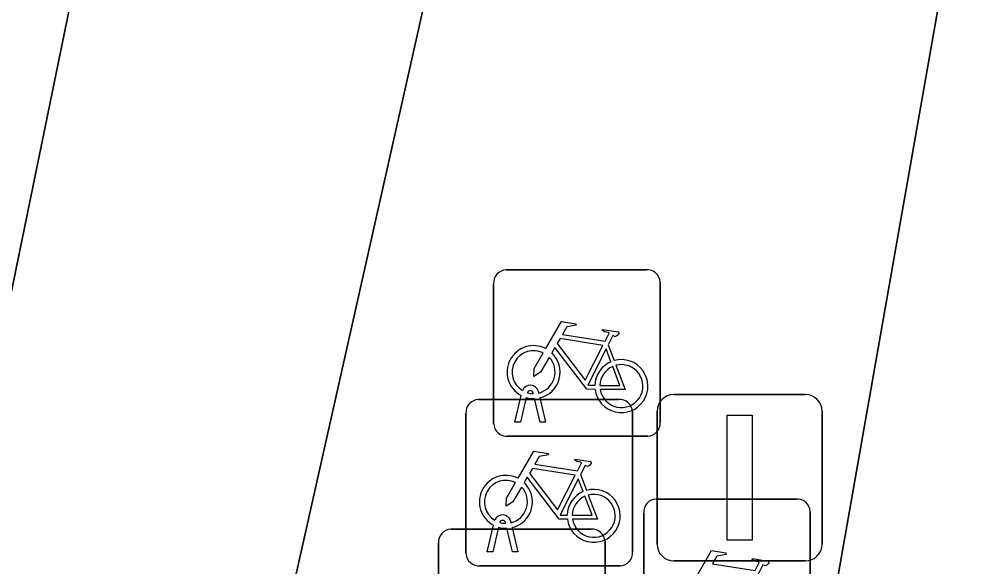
# Model space of a CAD drawing. Extents: x 160675 to 161153, y 383241 to 383714.
# Drawn here: x 161142.09 to 161147.83, y 383530.23 to 383533.52 of the extents above; entities that cross this region are included whole.
import ezdxf

# ---------------------------------------------------------------- set-up
doc = ezdxf.new("R2010")
doc.units = 0
for name, color, linetype in [('IMGEO_Fietsenrek', 7, 'Continuous'), ('IMGEO_Fietspad_gesloten', 7, 'Continuous'), ('IMGEO_Lichtmast', 7, 'Continuous'), ('IMGEO_Rijbaan_lokaal_gesloten', 7, 'Continuous'), ('IMGEO_Voetpad_open', 7, 'Continuous')]:
    doc.layers.add(name, color=color, linetype=linetype)

msp = doc.modelspace()

# ---------------------------------------------------------------- linework, layer by layer
at = {"layer": 'IMGEO_Fietsenrek'}
for p, q in [((161145.0159, 383532.0165), (161145.8568, 383532.0165)), ((161145.8568, 383532.0165), (161145.0159, 383532.0165)), ((161144.9415, 383531.0919), (161144.9415, 383531.9328)), ((161144.9415, 383531.9328), (161144.9415, 383531.0919)), ((161145.9405, 383531.9421), (161145.9405, 383531.1012)), ((161145.9405, 383531.1012), (161145.9405, 383531.9421)), ((161145.6282, 383531.5662), (161145.6645, 383531.471)), ((161145.2096, 383531.2844), (161145.2114, 383531.2765)), ((161144.8499, 383531.2375), (161145.6908, 383531.2375)), ((161145.6908, 383531.2375), (161144.8499, 383531.2375)), ((161145.0685, 383531.1013), (161145.1068, 383531.2613)), ((161145.1372, 383531.2491), (161145.1019, 383531.1013)), ((161145.1789, 383531.2729), (161145.1779, 383531.2772)), ((161145.22, 383531.1013), (161145.1861, 383531.243)), ((161145.2184, 383531.2473), (161145.2534, 383531.1013)), ((161144.7755, 383530.3129), (161144.7755, 383531.1538)), ((161144.7755, 383531.1538), (161144.7755, 383530.3129)), ((161145.7745, 383531.1631), (161145.7745, 383530.3222)), ((161145.7745, 383530.3222), (161145.7745, 383531.1631)), ((161145.1019, 383531.1013), (161145.0685, 383531.1013)), ((161145.2534, 383531.1013), (161145.22, 383531.1013)), ((161145.8661, 383531.0175), (161145.0252, 383531.0175)), ((161145.0252, 383531.0175), (161145.8661, 383531.0175)), ((161145.4622, 383530.7872), (161145.4985, 383530.692)), ((161145.9159, 383530.6395), (161146.7568, 383530.6395)), ((161146.7568, 383530.6395), (161145.9159, 383530.6395)), ((161145.8415, 383529.7149), (161145.8415, 383530.5558)), ((161145.8415, 383530.5558), (161145.8415, 383529.7149)), ((161146.8405, 383530.5651), (161146.8405, 383529.7242)), ((161146.8405, 383529.7242), (161146.8405, 383530.5651)), ((161144.9025, 383530.3223), (161144.9408, 383530.4823)), ((161145.0129, 383530.4939), (161145.0119, 383530.4982)), ((161145.0436, 383530.5054), (161145.0454, 383530.4975)), ((161144.6849, 383530.4585), (161145.5258, 383530.4585)), ((161145.5258, 383530.4585), (161144.6849, 383530.4585)), ((161144.9712, 383530.4701), (161144.9359, 383530.3223)), ((161145.054, 383530.3223), (161145.0201, 383530.464)), ((161145.0524, 383530.4683), (161145.0874, 383530.3223)), ((161144.6105, 383529.5339), (161144.6105, 383530.3748)), ((161144.6105, 383530.3748), (161144.6105, 383529.5339)), ((161145.6095, 383530.3841), (161145.6095, 383529.5432)), ((161145.6095, 383529.5432), (161145.6095, 383530.3841)), ((161144.9359, 383530.3223), (161144.9025, 383530.3223)), ((161145.0874, 383530.3223), (161145.054, 383530.3223)), ((161145.7001, 383530.2385), (161144.8592, 383530.2385)), ((161144.8592, 383530.2385), (161145.7001, 383530.2385))]:
    msp.add_line(p, q, dxfattribs=at)
for points in [[(161145.2541, 383531.5432), (161145.3488, 383531.7067), (161145.435, 383531.6929), (161145.4367, 383531.6842), (161145.3806, 383531.6733), (161145.3544, 383531.628), (161145.6096, 383531.5872)], [(161145.6096, 383531.5872), (161145.6346, 383531.636), (161145.6295, 383531.64), (161145.6063, 383531.6437), (161145.5936, 383531.6512), (161145.5926, 383531.6543), (161145.5948, 383531.6589), (161145.6896, 383531.6438), (161145.6919, 383531.6335), (161145.6825, 383531.6211), (161145.6701, 383531.6147), (161145.6556, 383531.6209), (161145.6282, 383531.5662)], [(161145.5967, 383531.562), (161145.3399, 383531.603), (161145.3232, 383531.5742), (161145.4902, 383531.3539), (161145.5967, 383531.562)], [(161145.2748, 383531.4907), (161145.2232, 383531.4015), (161145.1833, 383531.3755), (161145.1845, 383531.423), (161145.239, 383531.5172)], [(161145.5498, 383531.2985), (161145.5001, 383531.2986), (161145.3094, 383531.5503), (161145.2904, 383531.5175)], [(161145.6447, 383531.464), (161145.6154, 383531.5408), (161145.506, 383531.3227), (161145.5487, 383531.3226)], [(161145.5787, 383531.3225), (161145.6986, 383531.3223), (161145.6554, 383531.4359)], [(161145.6752, 383531.4428), (161145.7302, 383531.2982), (161145.5801, 383531.2985)], [(161145.0881, 383530.7642), (161145.1828, 383530.9277), (161145.269, 383530.9139), (161145.2707, 383530.9052), (161145.2146, 383530.8943), (161145.1884, 383530.849), (161145.4436, 383530.8082)], [(161145.4436, 383530.8082), (161145.4686, 383530.857), (161145.4635, 383530.861), (161145.4403, 383530.8647), (161145.4276, 383530.8722), (161145.4266, 383530.8753), (161145.4288, 383530.8799), (161145.5236, 383530.8648), (161145.5259, 383530.8545), (161145.5165, 383530.8421), (161145.5041, 383530.8357), (161145.4896, 383530.8419), (161145.4622, 383530.7872)], [(161145.4307, 383530.783), (161145.1739, 383530.824), (161145.1572, 383530.7952), (161145.3242, 383530.5749), (161145.4307, 383530.783)], [(161145.3838, 383530.5195), (161145.3341, 383530.5196), (161145.1434, 383530.7713), (161145.1244, 383530.7385)], [(161145.1088, 383530.7117), (161145.0572, 383530.6225), (161145.0173, 383530.5965), (161145.0185, 383530.644), (161145.073, 383530.7382)], [(161145.4787, 383530.685), (161145.4494, 383530.7618), (161145.34, 383530.5437), (161145.3827, 383530.5436)], [(161145.4127, 383530.5435), (161145.5326, 383530.5433), (161145.4894, 383530.6569)], [(161145.5092, 383530.6638), (161145.5642, 383530.5192), (161145.4141, 383530.5195)], [(161146.1541, 383530.1662), (161146.2488, 383530.3297), (161146.335, 383530.3159), (161146.3367, 383530.3072), (161146.2806, 383530.2963), (161146.2544, 383530.251), (161146.5096, 383530.2102)], [(161146.5096, 383530.2102), (161146.5346, 383530.259), (161146.5295, 383530.263), (161146.5063, 383530.2667), (161146.4936, 383530.2742), (161146.4926, 383530.2773), (161146.4948, 383530.2819), (161146.5896, 383530.2668), (161146.5919, 383530.2565), (161146.5825, 383530.2441), (161146.5701, 383530.2377), (161146.5556, 383530.2439), (161146.5282, 383530.1892)]]:
    msp.add_lwpolyline(points, dxfattribs=at)
for centre, radius, start, end in [((161145.0192, 383531.9386), 0.0779, 92.4484, 184.28452), ((161145.0192, 383531.9386), 0.0779, 92.4484, 184.28452), ((161145.8626, 383531.9388), 0.0779, 2.4484, 94.28452), ((161145.8626, 383531.9388), 0.0779, 2.4484, 94.28452), ((161145.1811, 383531.4019), 0.159, 62.67661, 242.13685), ((161145.1811, 383531.4019), 0.129, 63.31916, 238.90302), ((161145.1811, 383531.4019), 0.159, 283.5766, 46.60424), ((161145.1811, 383531.4019), 0.129, 283.60429, 43.43025), ((161145.7077, 383531.3179), 0.159, 113.3408, 178.32165), ((161145.7077, 383531.3179), 0.159, 187.0065, 105.77075), ((161145.7077, 383531.3179), 0.129, 113.92302, 177.95563), ((161145.7077, 383531.3179), 0.129, 188.67146, 104.58832), ((161145.1609, 383531.2733), 0.0499, 12.8025, 158.69338), ((161145.1609, 383531.2733), 0.0174, 12.8025, 163.45023), ((161145.1811, 383531.4019), 0.129, 253.41502, 269.02044), ((161144.8532, 383531.1596), 0.0779, 92.4484, 184.28452), ((161144.8532, 383531.1596), 0.0779, 92.4484, 184.28452), ((161145.1811, 383531.4019), 0.159, 253.99666, 271.78671), ((161145.6966, 383531.1598), 0.0779, 2.4484, 94.28452), ((161145.6966, 383531.1598), 0.0779, 2.4484, 94.28452), ((161145.0194, 383531.0952), 0.0779, 182.4484, 274.28452), ((161145.0194, 383531.0952), 0.0779, 182.4484, 274.28452), ((161145.8628, 383531.0954), 0.0779, 272.4484, 4.28452), ((161145.8628, 383531.0954), 0.0779, 272.4484, 4.28452), ((161145.0151, 383530.6229), 0.159, 62.67661, 242.13685), ((161145.0151, 383530.6229), 0.129, 63.31916, 238.90302), ((161145.0151, 383530.6229), 0.129, 283.60429, 43.43025), ((161145.0151, 383530.6229), 0.159, 283.5766, 46.60424), ((161145.5417, 383530.5389), 0.159, 113.3408, 178.32165), ((161145.5417, 383530.5389), 0.159, 187.0065, 105.77075), ((161145.5417, 383530.5389), 0.129, 113.92302, 177.95563), ((161145.5417, 383530.5389), 0.129, 188.67146, 104.58832), ((161145.9192, 383530.5616), 0.0779, 92.4484, 184.28452), ((161145.9192, 383530.5616), 0.0779, 92.4484, 184.28452), ((161146.7626, 383530.5618), 0.0779, 2.4484, 94.28452), ((161146.7626, 383530.5618), 0.0779, 2.4484, 94.28452), ((161144.9949, 383530.4943), 0.0499, 12.8025, 158.69338), ((161144.9949, 383530.4943), 0.0174, 12.8025, 163.45023), ((161145.0151, 383530.6229), 0.129, 253.41502, 269.02044), ((161144.6882, 383530.3806), 0.0779, 92.4484, 184.28452), ((161144.6882, 383530.3806), 0.0779, 92.4484, 184.28452), ((161145.0151, 383530.6229), 0.159, 253.99666, 271.78671), ((161145.5316, 383530.3808), 0.0779, 2.4484, 94.28452), ((161145.5316, 383530.3808), 0.0779, 2.4484, 94.28452), ((161144.8534, 383530.3162), 0.0779, 182.4484, 274.28452), ((161144.8534, 383530.3162), 0.0779, 182.4484, 274.28452), ((161145.6968, 383530.3164), 0.0779, 272.4484, 4.28452), ((161145.6968, 383530.3164), 0.0779, 272.4484, 4.28452)]:
    msp.add_arc(centre, radius, start, end, dxfattribs=at)
at = {"layer": 'IMGEO_Fietspad_gesloten'}
for points in [[(161143.566, 383539.299), (161143.015, 383536.61), (161141.666, 383530.021)], [(161141.546, 383520.345), (161144.681, 383534.308), (161144.787, 383534.78)]]:
    msp.add_lwpolyline(points, dxfattribs=at)
at = {"layer": 'IMGEO_Lichtmast'}
for p, q in [((161146.0221, 383531.2675), (161146.8119, 383531.2675)), ((161146.8119, 383531.2675), (161146.0221, 383531.2675)), ((161145.9221, 383530.3685), (161145.9221, 383531.1675)), ((161145.9221, 383531.1675), (161145.9221, 383530.3685)), ((161146.9119, 383531.1675), (161146.9119, 383530.3685)), ((161146.9119, 383530.3685), (161146.9119, 383531.1675)), ((161146.8119, 383530.2685), (161146.0221, 383530.2685)), ((161146.0221, 383530.2685), (161146.8119, 383530.2685))]:
    msp.add_line(p, q, dxfattribs=at)
msp.add_lwpolyline([(161146.342, 383531.143), (161146.492, 383531.143), (161146.492, 383530.393), (161146.342, 383530.393), (161146.342, 383531.143)], dxfattribs=at)
for centre, start, end in [((161146.0221, 383531.1675), 90, 180), ((161146.0221, 383531.1675), 90, 180), ((161146.8119, 383531.1675), 0, 90), ((161146.8119, 383531.1675), 360, 90), ((161146.0221, 383530.3685), 180, 270), ((161146.0221, 383530.3685), 180, 270), ((161146.8119, 383530.3685), 270, 0), ((161146.8119, 383530.3685), 270, 0)]:
    msp.add_arc(centre, 0.1, start, end, dxfattribs=at)
at = {"layer": 'IMGEO_Rijbaan_lokaal_gesloten'}
msp.add_lwpolyline([(161150.364, 383550.404), (161150.189, 383549.256), (161148.013, 383535.985), (161147.726, 383534.264), (161146.938, 383529.784)], dxfattribs=at)
at = {"layer": 'IMGEO_Voetpad_open'}
for points in [[(161141.666, 383530.021), (161143.015, 383536.61), (161140.608, 383536.938), (161138.899, 383525.073), (161135.177, 383510.84), (161135.314, 383510.8), (161134.952, 383509.459), (161134.678, 383509.541), (161133.658, 383506.139), (161131.836, 383500), (161129.57, 383492.392), (161127.242, 383493.025), (161124.476, 383483.962), (161124.121, 383482.779), (161127.208, 383481.818), (161130.173, 383491.135), (161132.165, 383496.809), (161133.4, 383500), (161134.331, 383502.407)], [(161146.938, 383529.784), (161147.726, 383534.264), (161144.787, 383534.78), (161144.681, 383534.308), (161141.546, 383520.345)]]:
    msp.add_lwpolyline(points, dxfattribs=at)

doc.saveas('drawing.dxf')
